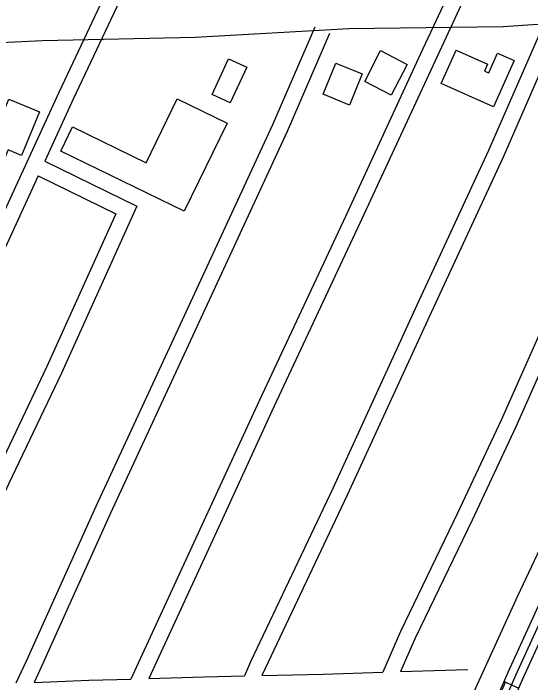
# Model space of a CAD drawing. Extents: x 3704301 to 3742427, y 506229 to 532009.
# Drawn here: x 3720045 to 3721013, y 524251 to 525503 of the extents above; entities that cross this region are included whole.
import ezdxf

# ---------------------------------------------------------------- set-up
doc = ezdxf.new("R2010")
doc.units = 0
for name, color, linetype in [('V-BLDG-OTLN', 7, 'Continuous'), ('V-ROAD-CNTR', 7, 'Continuous'), ('V-TOPO-SHOR', 7, 'Continuous')]:
    doc.layers.add(name, color=color, linetype=linetype)

msp = doc.modelspace()

# ---------------------------------------------------------------- linework, layer by layer
at = {"layer": 'V-BLDG-OTLN'}
for points in [[(3720782.2, 525407.9), (3720752.6, 525350.5), (3720702.9, 525376), (3720732.5, 525433.5)], [(3720846, 525372.1), (3720873.8, 525434.5), (3720932.7, 525408.3), (3720927, 525395.4), (3720935.1, 525391.8), (3720951.6, 525428.7), (3720982.5, 525415), (3720944, 525328.4)], [(3720417.1, 525351.4), (3720448.1, 525418.5), (3720482, 525402.8), (3720451, 525335.7)], [(3720624.8, 525352), (3720648.9, 525410.3), (3720698.2, 525390), (3720674.1, 525331.7)], [(3719996.5, 525244.8), (3720036.9, 525342.6), (3720094, 525319), (3720060.3, 525237.4), (3720035.3, 525247.8), (3720028.6, 525231.5)], [(3720155.9, 525290.9), (3720293.7, 525223.9), (3720351.8, 525343.3), (3720445.1, 525297.9), (3720365, 525133.3), (3720134, 525245.7)]]:
    msp.add_lwpolyline(points, close=True, dxfattribs=at)
at = {"layer": 'V-ROAD-CNTR'}
msp.add_line((3720963.7, 524252.8), (3720991.2, 524240.8), dxfattribs=at)
for points in [[(3720902.6, 527032), (3720884.6, 526994.5), (3720718.7, 526629.5), (3720563, 526287.1), (3720427.1, 525994.3), (3720252.7, 525611.6), (3720228.3, 525563.4), (3720130.1, 525355.2), (3719936.4, 524934.3), (3719801.4, 524637.5), (3719656.7, 524333.7), (3719612.8, 524234.1)], [(3721435.7, 526790.2), (3721319.3, 526542.2), (3721190.5, 526264.9), (3721092.2, 526047.2), (3720950.7, 525739.9), (3720889.4, 525603.7), (3720811.2, 525435.4), (3720666.7, 525123.4), (3720505.7, 524779.4), (3720405.5, 524561.8), (3720282.7, 524295.1), (3720265.3, 524257.6)], [(3721463.1, 526778), (3721346.5, 526529.5), (3721217.8, 526252.4), (3721119.5, 526034.7), (3720978, 525727.5), (3720916.7, 525591.2), (3720838.4, 525422.8), (3720693.9, 525110.7), (3720532.9, 524766.7), (3720432.7, 524549.2), (3720298.9, 524258.6)], [(3721830.5, 526607.2), (3721811.5, 526566.1), (3721698.6, 526325.9), (3721608, 526119.5), (3721559.5, 526023.5), (3721482.5, 525878.8), (3721400.1, 525702.8), (3721294.9, 525474.5), (3721240, 525358.9), (3721184.3, 525238.1), (3721094.7, 525049.8), (3720958.2, 524741.9), (3720876.8, 524567.7), (3720769.9, 524346.5), (3720736.5, 524270.3)], [(3721857.7, 526594.5), (3721838.6, 526553.4), (3721725.9, 526313.5), (3721635.2, 526106.7), (3721586.1, 526009.6), (3721509.3, 525865.4), (3721427.3, 525690.2), (3721322, 525461.8), (3721267.2, 525346.2), (3721211.5, 525225.4), (3721122, 525037.3), (3720985.5, 524729.5), (3720903.9, 524554.8), (3720797.2, 524334), (3720769.7, 524271.4)], [(3720381.7, 525822.2), (3720279.8, 525598.6), (3720255.2, 525550.2), (3720157.3, 525342.6), (3720104, 525226.8)], [(3720389.9, 522964.7), (3720380, 523019.5), (3720411.4, 523150.2), (3720565.5, 523465.8), (3720683.8, 523732.7), (3720721.9, 523785.4), (3720758.4, 523814), (3720798.6, 523878.4), (3720828.5, 523947.1), (3720902.1, 524111.1), (3720971.3, 524270.4), (3721130.8, 524619.6), (3721205, 524789.9), (3721372.4, 525147.8), (3721507.6, 525461.2), (3721516.7, 525493.5), (3721519.9, 525519.3), (3721519.2, 525555.2)], [(3721534.2, 525555.5), (3721534.9, 525518.6), (3721531.5, 525490.5), (3721521.7, 525456.2), (3721386.1, 525141.7), (3721218.7, 524783.7), (3721144.5, 524613.5), (3720985, 524264.3), (3720915.9, 524105), (3720842.2, 523941), (3720812, 523871.4), (3720769.7, 523803.9), (3720732.8, 523774.9), (3720696.9, 523725.2), (3720579.1, 523459.5), (3720425.6, 523145.1), (3720395.3, 523019), (3720405.4, 522963.3)], [(3720411.3, 523015.1), (3720410.6, 523018.6), (3720439.8, 523140), (3720592.7, 523453.2), (3720709.9, 523717.7), (3720743.7, 523764.4), (3720781, 523793.7), (3720825.3, 523864.4), (3720855.9, 523935), (3720929.6, 524098.9), (3720998.7, 524258.2), (3721158.2, 524607.4), (3721232.4, 524777.5), (3721399.8, 525135.5), (3721535.9, 525451.1), (3721546.2, 525487.6), (3721550, 525517.8), (3721549.2, 525555.8)], [(3721352.9, 525512), (3721202.6, 525494.3), (3720962, 525478.4), (3720673.3, 525474.4), (3720385.5, 525458.2), (3720099.8, 525451.6), (3719930.4, 525443.9), (3719731.6, 525436.1), (3719523.3, 525429), (3719366.3, 525421.1)], [(3721041, 525490.5), (3720934.5, 525246.4), (3720800.3, 524957.3), (3720642.9, 524614.2), (3720489.1, 524289.6), (3720477.6, 524263.3)], [(3720609.7, 525477.5), (3720530.1, 525294.6), (3720365.2, 524937.1), (3720199.7, 524580.5), (3720070, 524292.2), (3720050, 524250.1)], [(3721068.5, 525478.5), (3720961.9, 525234.1), (3720827.6, 524944.8), (3720670.1, 524601.5), (3720516.4, 524277.2), (3720510.6, 524264.1)], [(3720637.2, 525465.6), (3720557.5, 525282.3), (3720392.4, 524924.5), (3720226.9, 524568), (3720097.2, 524279.6), (3720083.9, 524251.4)], [(3720104, 525226.8), (3720276.4, 525142.5), (3720135.1, 524829.9), (3720035.9, 524622.1), (3719936, 524403.2), (3719859.1, 524242.3)], [(3720091.5, 525199.5), (3719963.6, 524921.8), (3719828.6, 524624.9), (3719683.9, 524321.2), (3719646, 524234.9)], [(3720091.5, 525199.5), (3720237.1, 525128.3), (3720107.9, 524842.5), (3720008.7, 524634.8), (3719908.8, 524415.8), (3719825.1, 524240.9)], [(3720510.6, 524264.1), (3720625, 524266.6), (3720736.5, 524270.3)], [(3720769.7, 524271.4), (3720896, 524275.5)], [(3720083.9, 524251.4), (3720186.7, 524255.3), (3720265.3, 524257.6)], [(3720298.9, 524258.6), (3720402.6, 524261.6), (3720477.6, 524263.3)], [(3720916.6, 524136.9), (3720966.4, 524251.6)]]:
    msp.add_lwpolyline(points, dxfattribs=at)
at = {"layer": 'V-TOPO-SHOR'}
msp.add_lwpolyline([(3720443.6, 523221.4), (3720508, 523370), (3720598.5, 523568.4), (3720686.8, 523754.3), (3720763.4, 523924), (3720831.2, 524073.3), (3720910.8, 524241.2), (3720989.2, 524413.2), (3721062.3, 524567.9), (3721124.5, 524700.4), (3721202.7, 524880.8), (3721288.2, 525054.8), (3721356.7, 525205.2), (3721432.8, 525363), (3721486.6, 525490)], dxfattribs=at)

doc.saveas('drawing.dxf')
